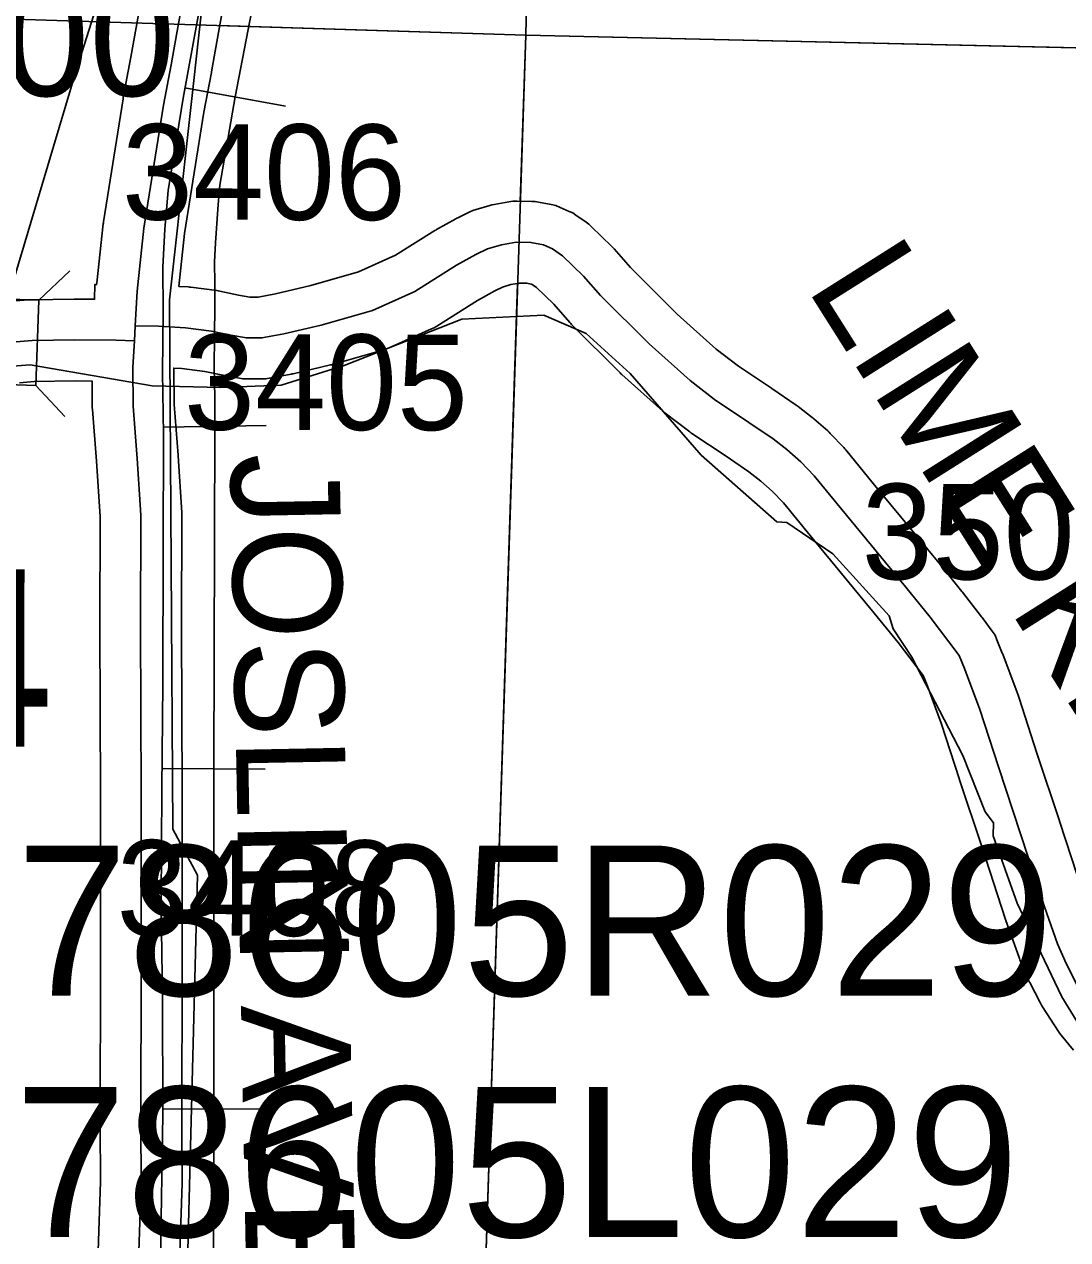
# Model space of a CAD drawing. Extents: x -132.8 to -73.3, y -60 to -26.
# Drawn here: x -124.035 to -123.269, y -44.188 to -43.297 of the extents above; entities that cross this region are included whole.
import ezdxf

# ---------------------------------------------------------------- set-up
doc = ezdxf.new("R2010")
doc.units = 0
for name, color, linetype in [('tdCoHydroRiver', 7, 'Continuous'), ('tdCoRRCL', 7, 'Continuous'), ('tdCoSecRdNmbr', 7, 'Continuous'), ('tdCoSecRdTxt', 7, 'Continuous'), ('tdCoSecRteBand', 7, 'Continuous'), ('tdCoSecRteCL', 7, 'Continuous'), ('tdCoSectLine', 7, 'Continuous'), ('tdCoSectLinePart', 7, 'Continuous'), ('tdCoSectNmbr', 7, 'Continuous'), ('tdCoStrucPriMaintName', 7, 'Continuous'), ('tdCoStrucSec', 7, 'Continuous'), ('tdCoStrucSecFHWANum', 7, 'Continuous'), ('tdCoSurfGravel', 7, 'Continuous')]:
    doc.layers.add(name, color=color, linetype=linetype)

msp = doc.modelspace()

# ---------------------------------------------------------------- linework, layer by layer
at = {"layer": 'tdCoHydroRiver'}
for points in [[(-123.61141, -42.35666), (-123.62245, -42.35635), (-123.68025, -42.39098), (-123.69224, -42.42377), (-123.69422, -42.43791), (-123.70791, -42.47539), (-123.70984, -42.48795), (-123.80073, -42.74251), (-123.88467, -42.97519), (-123.93853, -43.14877), (-123.99573, -43.32857), (-124.04284, -43.48657), (-124.05824, -43.52873), (-124.06198, -43.54913)], [(-123.47536, -43.66224), (-123.48277, -43.66189), (-123.5382, -43.61298), (-123.59016, -43.55313), (-123.62248, -43.52381), (-123.65366, -43.51029), (-123.71372, -43.51331), (-123.79991, -43.54714), (-123.8461, -43.5616), (-123.89035, -43.56349), (-123.94081, -43.56205), (-124.03034, -43.54688), (-124.06198, -43.54913)], [(-123.21174, -44.11124), (-123.27372, -44.01017), (-123.30659, -43.94145), (-123.32419, -43.89206), (-123.32394, -43.8826), (-123.33004, -43.87455), (-123.34628, -43.8331), (-123.3838, -43.76108), (-123.39743, -43.74021), (-123.40034, -43.73066), (-123.44173, -43.68537), (-123.47536, -43.66224)]]:
    msp.add_lwpolyline(points, dxfattribs=at)
at = {"layer": 'tdCoRRCL'}
for p, q in [((-123.84301, -43.35714), (-123.9168, -43.34373)), ((-123.85721, -43.59112), (-123.9322, -43.59242)), ((-123.85782, -43.84315), (-123.93282, -43.84264)), ((-123.85791, -44.09215), (-123.93291, -44.09238))]:
    msp.add_line(p, q, dxfattribs=at)
for points in [[(-123.58232, -40.4714), (-123.59666, -41.26294), (-123.63242, -42.39151), (-123.63672, -42.43557), (-123.64126, -42.54903), (-123.65963, -42.64794), (-123.68385, -42.72933), (-123.79029, -42.93793), (-123.83057, -43.02995), (-123.8684, -43.14885), (-123.90323, -43.27414), (-123.92804, -43.49908), (-123.92555, -43.88723), (-123.90748, -43.92083), (-123.9211, -44.44265), (-123.92029, -44.53259), (-123.90156, -44.60092), (-123.84732, -44.7601), (-123.74377, -45.08623), (-123.66974, -45.2128), (-123.56021, -45.37027), (-123.43616, -45.51551)], [(-123.89594, -44.34225), (-123.89553, -44.09233), (-123.89567, -43.84264), (-123.89483, -43.59185), (-123.8949, -43.57094), (-123.89529, -43.54826), (-123.89503, -43.52585), (-123.89477, -43.50344), (-123.8949, -43.48731), (-123.89503, -43.47119), (-123.89424, -43.4573), (-123.89228, -43.42925), (-123.8911, -43.4151), (-123.87983, -43.35035), (-123.85447, -43.21831)], [(-123.90396, -43.2735), (-123.91812, -43.35135), (-123.92913, -43.41898), (-123.93148, -43.44729), (-123.93306, -43.47508), (-123.9328, -43.50732), (-123.93332, -43.55215), (-123.93253, -43.5975), (-123.9328, -43.68112), (-123.93306, -43.78074), (-123.93358, -43.85755), (-123.93408, -43.94074), (-123.93411, -43.9451), (-123.93332, -44.0109), (-123.93306, -44.09636), (-123.93463, -44.20278)]]:
    msp.add_lwpolyline(points, dxfattribs=at)
at = {"layer": 'tdCoSecRteBand'}
for points in [[(-124.0413, -43.49996), (-124.03122, -43.49911), (-124.03021, -43.49903), (-124.0292, -43.49902), (-123.99788, -43.49852), (-123.99752, -43.49852), (-123.99716, -43.49852), (-123.98298, -43.49863), (-123.98287, -43.48792), (-123.98149, -43.48793), (-123.98141, -43.48656), (-123.98123, -43.48657), (-123.97662, -43.44345), (-123.97654, -43.44269), (-123.97642, -43.44194), (-123.96211, -43.35168), (-123.96204, -43.35121), (-123.96195, -43.35073), (-123.95631, -43.32132), (-123.95242, -43.29953), (-123.9339, -43.19598)], [(-123.87498, -43.20732), (-123.89335, -43.31009), (-123.89728, -43.33207), (-123.89731, -43.33225), (-123.89735, -43.33243), (-123.90293, -43.36155), (-123.91704, -43.45058), (-123.92118, -43.48928), (-123.91443, -43.4897), (-123.91341, -43.48976), (-123.91241, -43.48989), (-123.89342, -43.49236), (-123.89231, -43.4925), (-123.89121, -43.49273), (-123.87737, -43.49559), (-123.86905, -43.49704), (-123.86304, -43.49704), (-123.85041, -43.49471), (-123.82446, -43.48863), (-123.78945, -43.47856), (-123.76224, -43.46647), (-123.73348, -43.44838), (-123.73285, -43.44798), (-123.73219, -43.44761), (-123.71814, -43.43972), (-123.71736, -43.43928), (-123.71656, -43.43889), (-123.70793, -43.4347), (-123.70566, -43.4336), (-123.70325, -43.4329), (-123.69314, -43.42994), (-123.69163, -43.42949), (-123.69008, -43.42921), (-123.67923, -43.42724), (-123.67623, -43.42669), (-123.67318, -43.42676), (-123.66233, -43.42701), (-123.65986, -43.42707), (-123.65743, -43.42753), (-123.64831, -43.42925), (-123.64488, -43.4299), (-123.6417, -43.43131), (-123.63504, -43.43427), (-123.63239, -43.43545), (-123.63002, -43.43711), (-123.62262, -43.44229), (-123.62067, -43.44365), (-123.61897, -43.44531), (-123.60368, -43.4601), (-123.60281, -43.46095), (-123.60201, -43.46185), (-123.59007, -43.47543), (-123.55583, -43.50967), (-123.52721, -43.53524), (-123.51089, -43.54776), (-123.48657, -43.56398), (-123.48645, -43.56405), (-123.48633, -43.56414), (-123.46857, -43.57622), (-123.46776, -43.57677), (-123.46699, -43.57737), (-123.45688, -43.58526), (-123.4562, -43.5858), (-123.45555, -43.58637), (-123.44544, -43.59525), (-123.44443, -43.59613), (-123.44351, -43.5971), (-123.43364, -43.60746), (-123.43287, -43.60826), (-123.43217, -43.60912), (-123.41198, -43.63374), (-123.36492, -43.69066), (-123.36482, -43.69078), (-123.36472, -43.69091), (-123.34696, -43.71285), (-123.34672, -43.71315), (-123.34648, -43.71346), (-123.33267, -43.73146), (-123.33247, -43.73173), (-123.33227, -43.73201), (-123.32487, -43.74212), (-123.32271, -43.74507), (-123.32132, -43.74845), (-123.31738, -43.75807), (-123.31721, -43.75847), (-123.31706, -43.75887), (-123.30572, -43.78895), (-123.30547, -43.78962), (-123.30525, -43.7903), (-123.29172, -43.83212), (-123.27547, -43.88109), (-123.27546, -43.88115), (-123.27544, -43.88121), (-123.25804, -43.93437)], [(-123.26527, -44.04911), (-123.27415, -44.03826), (-123.2752, -44.03698), (-123.2761, -44.03559), (-123.28793, -44.01734), (-123.28874, -44.0161), (-123.28942, -44.01478), (-123.29732, -43.99949), (-123.29784, -43.99848), (-123.29828, -43.99743), (-123.30445, -43.98288), (-123.3048, -43.98205), (-123.3051, -43.9812), (-123.31472, -43.95408), (-123.31484, -43.95373), (-123.31495, -43.95338), (-123.33244, -43.89992), (-123.3487, -43.85091), (-123.34873, -43.8508), (-123.34877, -43.8507), (-123.36211, -43.80945), (-123.37305, -43.78044), (-123.37545, -43.7746), (-123.38049, -43.76771), (-123.39385, -43.75029), (-123.41126, -43.72877), (-123.45826, -43.67192), (-123.4583, -43.67188), (-123.45834, -43.67183), (-123.47786, -43.64803), (-123.48603, -43.63945), (-123.49448, -43.63203), (-123.50314, -43.62527), (-123.51997, -43.61382), (-123.545, -43.59713), (-123.54583, -43.59658), (-123.54662, -43.59597), (-123.56462, -43.58216), (-123.56551, -43.58148), (-123.56635, -43.58073), (-123.59644, -43.55385), (-123.59707, -43.55329), (-123.59766, -43.55269), (-123.63317, -43.51718), (-123.63385, -43.5165), (-123.63449, -43.51578), (-123.64627, -43.50238), (-123.65898, -43.49008), (-123.66206, -43.48793), (-123.66288, -43.48756), (-123.66616, -43.48694), (-123.67149, -43.48682), (-123.67779, -43.48796), (-123.68398, -43.48977), (-123.68954, -43.49248), (-123.70217, -43.49956), (-123.73211, -43.5184), (-123.73394, -43.51955), (-123.7359, -43.52042), (-123.76698, -43.53423), (-123.76887, -43.53507), (-123.77087, -43.53565), (-123.8086, -43.5465), (-123.80932, -43.54671), (-123.81005, -43.54688), (-123.83742, -43.55329), (-123.83812, -43.55345), (-123.83882, -43.55358), (-123.85485, -43.55654), (-123.85755, -43.55704), (-123.86029, -43.55704), (-123.87164, -43.55704), (-123.87423, -43.55704), (-123.87678, -43.55659), (-123.88812, -43.55462), (-123.88859, -43.55454), (-123.88906, -43.55444), (-123.90226, -43.55171), (-123.91913, -43.54952), (-123.92491, -43.54916), (-123.92492, -43.54922), (-123.92469, -43.5758), (-123.92181, -43.613), (-123.9218, -43.61318), (-123.92178, -43.61337), (-123.91907, -43.65504), (-123.919, -43.65606), (-123.91901, -43.65708), (-123.91925, -43.73885), (-123.91876, -43.86081), (-123.91876, -43.86088), (-123.91876, -43.86094), (-123.91876, -43.98424), (-123.91876, -43.98427), (-123.91876, -43.9843), (-123.91901, -44.10452), (-123.91876, -44.14583), (-123.91876, -44.14643), (-123.91878, -44.14703), (-123.92147, -44.22653)], [(-123.98146, -44.22515), (-123.97876, -44.14559), (-123.97901, -44.10476), (-123.97901, -44.10464), (-123.97901, -44.10452), (-123.97876, -43.98421), (-123.97876, -43.861), (-123.97925, -43.73899), (-123.97925, -43.73888), (-123.97925, -43.73877), (-123.97901, -43.65792), (-123.98164, -43.61745), (-123.98459, -43.57941), (-123.98467, -43.57838), (-123.98468, -43.57735), (-123.98484, -43.55862), (-123.99729, -43.55852), (-124.02724, -43.55899), (-124.03807, -43.55989)]]:
    msp.add_lwpolyline(points, dxfattribs=at)
at = {"layer": 'tdCoSecRteCL'}
msp.add_line((-123.95382, -43.52918), (-123.95319, -43.51823), dxfattribs=at)
for points in [[(-123.95319, -43.51823), (-123.95172, -43.49275), (-123.94679, -43.44664), (-123.93248, -43.35638), (-123.92681, -43.32679), (-123.92288, -43.30481), (-123.90437, -43.20126)], [(-123.95319, -43.51823), (-123.93625, -43.51841), (-123.91627, -43.51964), (-123.89729, -43.52211), (-123.88298, -43.52507), (-123.87164, -43.52704), (-123.86029, -43.52704), (-123.84426, -43.52408), (-123.81689, -43.51767), (-123.77916, -43.50682), (-123.74809, -43.49301), (-123.71751, -43.47377), (-123.70345, -43.46588), (-123.69482, -43.46169), (-123.68471, -43.45873), (-123.67386, -43.45676), (-123.66301, -43.457), (-123.65388, -43.45873), (-123.64723, -43.46169), (-123.63983, -43.46687), (-123.62454, -43.48166), (-123.61196, -43.49597), (-123.57645, -43.53148), (-123.54636, -43.55836), (-123.52836, -43.57217), (-123.50321, -43.58894), (-123.48545, -43.60102), (-123.47534, -43.60891), (-123.46523, -43.61779), (-123.45537, -43.62815), (-123.43514, -43.65281), (-123.38804, -43.70977), (-123.37029, -43.73172), (-123.35648, -43.74972), (-123.34908, -43.75984), (-123.34513, -43.76945), (-123.33379, -43.79954), (-123.32023, -43.84146), (-123.30395, -43.89054), (-123.28644, -43.94405), (-123.27682, -43.97118), (-123.27066, -43.98573), (-123.26277, -44.00102)], [(-124.12466, -43.53), (-124.118, -43.52876), (-124.11011, -43.52753), (-124.08372, -43.52852), (-124.04056, -43.53), (-124.02873, -43.52901), (-123.99741, -43.52852), (-123.96707, -43.52876), (-123.95382, -43.52918)], [(-123.95147, -44.22616), (-123.94876, -44.14601), (-123.94901, -44.10458), (-123.94876, -43.98424), (-123.94876, -43.86094), (-123.94925, -43.73887), (-123.94901, -43.65699), (-123.95172, -43.61532), (-123.95468, -43.57709), (-123.95493, -43.54849), (-123.95382, -43.52918)]]:
    msp.add_lwpolyline(points, dxfattribs=at)
at = {"layer": 'tdCoSectLine'}
for points in [[(-123.66688, -43.30505), (-123.64524, -42.27275)], [(-124.67512, -43.27342), (-123.66688, -43.30505)], [(-123.69916, -44.29255), (-123.66688, -43.30505)], [(-123.66688, -43.30505), (-122.68648, -43.32758)]]:
    msp.add_lwpolyline(points, dxfattribs=at)
at = {"layer": 'tdCoSectLinePart'}
for points in [[(-123.66688, -43.30505), (-123.65394, -42.68781)], [(-123.8918, -43.29799), (-123.66688, -43.30505)], [(-123.67087, -43.42705), (-123.66688, -43.30505)], [(-123.66688, -43.30505), (-122.73332, -43.3265)], [(-123.69916, -44.29255), (-123.67283, -43.48703)]]:
    msp.add_lwpolyline(points, dxfattribs=at)
at = {"layer": 'tdCoStrucSec'}
for points in [[(-124.10732, -43.47477), (-124.08643, -43.49714), (-124.02391, -43.49928)], [(-124.00105, -43.47794), (-124.02391, -43.49928), (-124.02605, -43.56181)], [(-124.00471, -43.58467), (-124.02605, -43.56181), (-124.08858, -43.55966)]]:
    msp.add_lwpolyline(points, dxfattribs=at)
at = {"layer": 'tdCoSurfGravel'}
for points in [[(-123.92288, -43.30481), (-123.90437, -43.20126), (-123.88957, -43.13788), (-123.87429, -43.07895), (-123.85653, -43.02494), (-123.83754, -42.97784), (-123.80745, -42.9184), (-123.77638, -42.86193), (-123.74038, -42.79757), (-123.71843, -42.75737), (-123.70585, -42.73024), (-123.69254, -42.69276), (-123.6844, -42.6681), (-123.68119, -42.65996), (-123.677, -42.65651), (-123.67059, -42.65404), (-123.66319, -42.65478), (-123.65302, -42.65728)], [(-123.95382, -43.52918), (-123.95319, -43.51823), (-123.95172, -43.49275), (-123.94679, -43.44664), (-123.93248, -43.35638), (-123.92681, -43.32679), (-123.92288, -43.30481)], [(-123.95319, -43.51823), (-123.93625, -43.51841), (-123.91627, -43.51964), (-123.89729, -43.52211), (-123.88298, -43.52507), (-123.87164, -43.52704), (-123.86029, -43.52704), (-123.84426, -43.52408), (-123.81689, -43.51767), (-123.77916, -43.50682), (-123.74809, -43.49301), (-123.71751, -43.47377), (-123.70345, -43.46588), (-123.69482, -43.46169), (-123.68471, -43.45873)], [(-123.68471, -43.45873), (-123.67386, -43.45676), (-123.66301, -43.457), (-123.65388, -43.45873), (-123.64723, -43.46169), (-123.63983, -43.46687), (-123.62454, -43.48166), (-123.61196, -43.49597), (-123.57645, -43.53148), (-123.54636, -43.55836), (-123.52836, -43.57217), (-123.50321, -43.58894), (-123.48545, -43.60102), (-123.47534, -43.60891), (-123.46523, -43.61779), (-123.45537, -43.62815), (-123.43514, -43.65281), (-123.38804, -43.70977), (-123.37029, -43.73172), (-123.35648, -43.74972), (-123.34908, -43.75984), (-123.34513, -43.76945), (-123.33379, -43.79954), (-123.32023, -43.84146), (-123.30395, -43.89054), (-123.28644, -43.94405), (-123.27682, -43.97118), (-123.27066, -43.98573), (-123.26277, -44.00102)], [(-124.12466, -43.53), (-124.118, -43.52876), (-124.11011, -43.52753), (-124.08372, -43.52852), (-124.04056, -43.53), (-124.02873, -43.52901), (-123.99741, -43.52852), (-123.96707, -43.52876), (-123.95382, -43.52918)], [(-123.95006, -44.29303), (-123.95098, -44.27819), (-123.95147, -44.22616), (-123.94876, -44.14601), (-123.94901, -44.10458), (-123.94876, -43.98424), (-123.94876, -43.86094), (-123.94925, -43.73887), (-123.94901, -43.65699), (-123.95172, -43.61532), (-123.95468, -43.57709), (-123.95493, -43.54849), (-123.95382, -43.52918)]]:
    msp.add_lwpolyline(points, dxfattribs=at)

# ---------------------------------------------------------------- texts
at = {"layer": 'tdCoSecRdNmbr'}
for s, rotation, p in [('3406', 359.90731, (-123.96298, -43.44027)), ('3405', 359.90729, (-123.91749, -43.59431)), ('3504', 359.90771, (-123.42056, -43.70394)), ('3408', 359.90731, (-123.96693, -43.9652))]:
    msp.add_text(s, height=0.07, rotation=rotation, dxfattribs=at).set_placement(p)
at = {"layer": 'tdCoSecRdTxt'}
for s, rotation, p in [('LIME KILN RD', 302.28087, (-123.4616, -43.48988)), ('JOSLIN AVE', 271.10428, (-123.88346, -43.61223))]:
    msp.add_text(s, height=0.08, rotation=rotation, dxfattribs=at).set_placement(p)
at = {"layer": 'tdCoSectNmbr'}
msp.add_text('34', height=0.13, rotation=359.90703, dxfattribs=at).set_placement((-124.20605, -43.8264))
at = {"layer": 'tdCoStrucPriMaintName'}
for s, p in [('78605R029', (-124.04039, -44.00919)), ('78605R029', (-124.04039, -44.00919)), ('78605R029', (-124.04039, -44.00919)), ('78605L029', (-124.04154, -44.18616)), ('78605L029', (-124.04154, -44.18616)), ('78605L029', (-124.04154, -44.18616))]:
    msp.add_text(s, height=0.11, dxfattribs=at).set_placement(p)
at = {"layer": 'tdCoStrucSecFHWANum'}
msp.add_text('289300', height=0.085, dxfattribs=at).set_placement((-124.30295, -43.34966))

doc.saveas('drawing.dxf')
